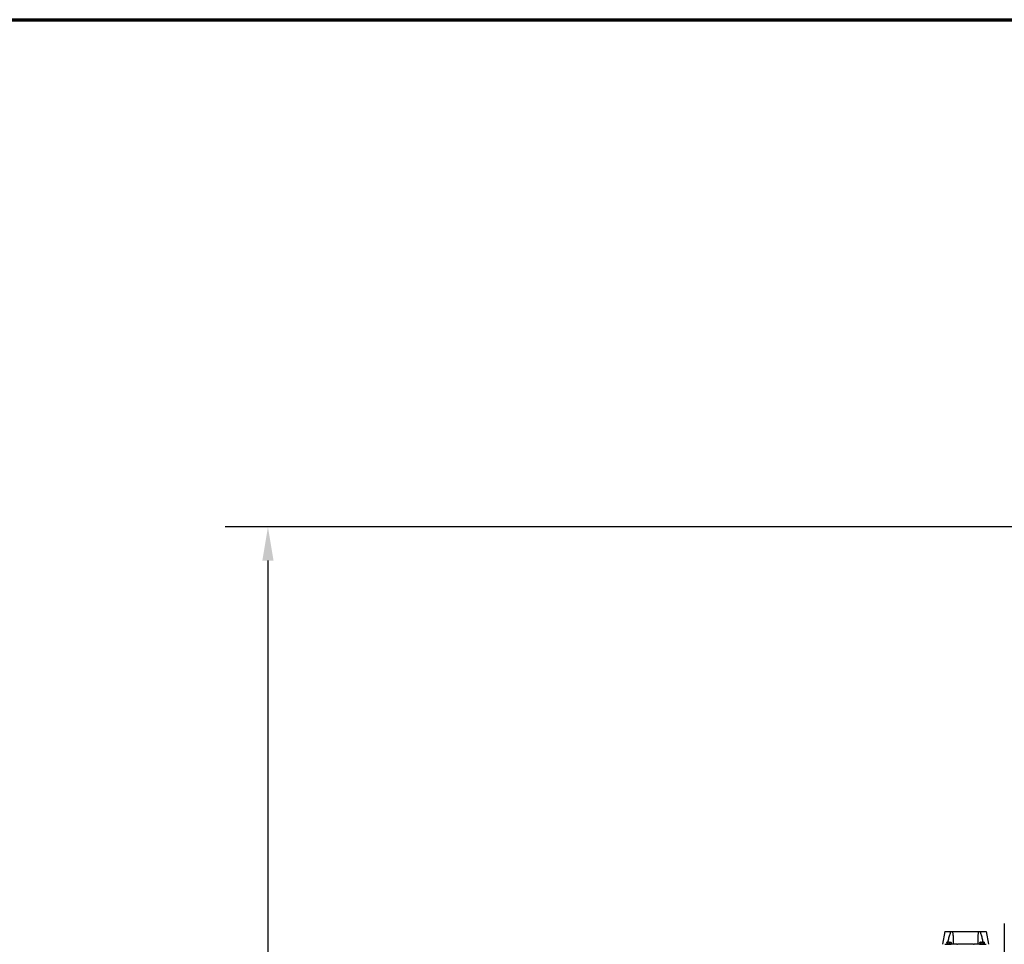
# Model space of a CAD drawing. Header units: inches. Extents: x 5 to 1128, y -85 to 748.
# Tile 344 of 656: x 269 to 361, y 661 to 748. Entities that reach past the tile are written whole.
import ezdxf

# ---------------------------------------------------------------- set-up
doc = ezdxf.new("R2010")
doc.units = ezdxf.units.IN
doc.header["$LTSCALE"] = 32
doc.header["$MEASUREMENT"] = 0
for name, color, linetype, lineweight in [('Border (ANSI)', 7, 'Continuous', 70), ('Dimension (ANSI)', 7, 'Continuous', 25), ('Visible (ANSI)', 7, 'Continuous', 30)]:
    doc.layers.add(name, color=color, linetype=linetype, lineweight=lineweight)
doc.styles.add('Note Text (ANSI)', font='tahoma.ttf')
doc.dimstyles.new('SB Fraction-16 (ANSI)', dxfattribs={"dimscale": 32, "dimtxt": 0.125, "dimasz": 0.098425, "dimexe": 0.125, "dimexo": 0.0625, "dimgap": 0.031496, "dimtad": 0, "dimtih": 1, "dimtoh": 1, "dimdec": 4, "dimrnd": 1e-08, "dimzin": 0, "dimdsep": 46, "dimlunit": 5, "dimtxsty": 'Note Text (ANSI)', "dimcen": 0.09, "dimdle": 0.393701, "dimclrd": 256, "dimclre": 256, "dimclrt": 256, "dimadec": 0, "dimazin": 3, "dimtfac": 0.96, "dimtofl": 0, "dimtmove": 0, "dimatfit": 3, "dimfxl": 1, "dimfrac": 2, "dimtolj": 1, "dimtzin": 12, "dimlwd": -1, "dimlwe": -1, "dimarcsym": 0})

# ---------------------------------------------------------------- blocks, each defined once
blk = doc.blocks.new('Borders SUPERIOR BORDER')
at = {"layer": 'Border (ANSI)'}
blk.add_line((0.75, 23.375), (35.25, 23.375), dxfattribs=at)
blk = doc.blocks.new('*D19')
at = {"layer": 'Defpoints', "color": 0, "transparency": 16777216}
for p in [(455.781, 700.44), (292.001, 552.44), (455.781, 552.44)]:
    blk.add_point(p, dxfattribs=at)
at = {"layer": 'Dimension (ANSI)', "transparency": 16777216}
for p, q in [((453.781, 700.44), (288.001, 700.44)), ((292.001, 697.29), (292.001, 636.039)), ((292.001, 555.589), (292.001, 629.841)), ((453.781, 552.44), (288.001, 552.44))]:
    blk.add_line(p, q, dxfattribs=at)
for points in [[(291.476, 697.29), (292.526, 697.29), (292.001, 700.44)], [(291.476, 555.589), (292.526, 555.589), (292.001, 552.44)]]:
    blk.add_solid(points, dxfattribs=at)
at = {"layer": 'Dimension (ANSI)', "transparency": 16777216, "insert": (287.899, 635.031), "char_height": 4, "attachment_point": 1, "style": 'Note Text (ANSI)'}
blk.add_mtext('\\A1;148', dxfattribs=at)

msp = doc.modelspace()

# ---------------------------------------------------------------- linework, layer by layer
at = {"layer": 'Visible (ANSI)'}
for p, q in [((361.08363, 663.27403), (361.08363, 658.85553)), ((355.50551, 662.51578), (355.29374, 661.31478)), ((355.50551, 662.51578), (356.09321, 662.51578)), ((356.09321, 662.51578), (356.20519, 662.51578)), ((356.20519, 662.51578), (358.6783, 662.51578)), ((358.6783, 662.51578), (358.79028, 662.51578)), ((358.79028, 662.51578), (359.37797, 662.51578)), ((359.37797, 662.51578), (359.58974, 661.31478)), ((355.68674, 661.48678), (355.68674, 661.33978)), ((355.71174, 661.51178), (355.72424, 661.51178)), ((355.74924, 661.51178), (355.72424, 661.51178)), ((355.74924, 661.51178), (355.86174, 661.51178)), ((355.78674, 661.48678), (355.78674, 661.33978)), ((355.91174, 661.51178), (355.86174, 661.51178)), ((355.91174, 661.51178), (356.02424, 661.51178)), ((355.98674, 661.33978), (355.98674, 661.48678)), ((356.04924, 661.51178), (356.02424, 661.51178)), ((356.04924, 661.51178), (356.06174, 661.51178)), ((356.08674, 661.48678), (356.08674, 661.33978)), ((358.79674, 661.48678), (358.79674, 661.33978)), ((358.82174, 661.51178), (358.83424, 661.51178)), ((358.85924, 661.51178), (358.83424, 661.51178)), ((358.85924, 661.51178), (358.97174, 661.51178)), ((358.89674, 661.48678), (358.89674, 661.33978)), ((359.02174, 661.51178), (358.97174, 661.51178)), ((359.02174, 661.51178), (359.13424, 661.51178)), ((359.09674, 661.33978), (359.09674, 661.48678)), ((359.15924, 661.51178), (359.13424, 661.51178)), ((359.15924, 661.51178), (359.17174, 661.51178)), ((359.19674, 661.48678), (359.19674, 661.33978)), ((355.50874, 661.31478), (355.65074, 661.31478)), ((356.31933, 661.31478), (355.65074, 661.31478)), ((355.66024, 661.33978), (356.11324, 661.33978)), ((355.66024, 661.33978), (355.66024, 661.31478)), ((356.11324, 661.33978), (356.11324, 661.31478)), ((356.46722, 661.31478), (356.31933, 661.31478)), ((356.6253, 661.31478), (356.46722, 661.31478)), ((356.6253, 661.31478), (356.67916, 661.31478)), ((358.20433, 661.31478), (356.67916, 661.31478)), ((358.20433, 661.31478), (358.25819, 661.31478)), ((358.41627, 661.31478), (358.25819, 661.31478)), ((358.56416, 661.31478), (358.41627, 661.31478)), ((359.23274, 661.31478), (358.56416, 661.31478)), ((358.77024, 661.33978), (359.22324, 661.33978)), ((358.77024, 661.33978), (358.77024, 661.31478)), ((359.22324, 661.33978), (359.22324, 661.31478)), ((359.23274, 661.31478), (359.37474, 661.31478))]:
    msp.add_line(p, q, dxfattribs=at)
for centre, start, end in [((355.71174, 661.48678), 90, 180), ((356.06174, 661.48678), 0, 90), ((358.82174, 661.48678), 90, 180), ((359.17174, 661.48678), 0, 90)]:
    msp.add_arc(centre, 0.025, start, end, dxfattribs=at)
for points, knots in [([(355.80756, 661.51178), (355.8152, 661.5508), (355.82302, 661.58984), (355.85717, 661.75634), (355.8852, 661.88313), (355.93132, 662.06752), (355.94738, 662.128), (355.98166, 662.24612), (355.99979, 662.3038), (356.03109, 662.38893), (356.04378, 662.42105), (356.0688, 662.47452), (356.08027, 662.49665), (356.09321, 662.51578)], [1.5390828, 1.5390828, 1.5390828, 1.5390828, 1.81681278, 1.81681278, 2.72521917, 2.72521917, 3.17942237, 3.17942237, 3.63362556, 3.63362556, 3.87574033, 3.87574033, 4.05681959, 4.05681959, 4.05681959, 4.05681959]), ([(356.20519, 662.51578), (356.21437, 662.49665), (356.22149, 662.47452), (356.23598, 662.42105), (356.24231, 662.38893), (356.25668, 662.3038), (356.26327, 662.24612), (356.27371, 662.128), (356.27746, 662.06752), (356.28577, 661.88313), (356.28739, 661.75634), (356.28584, 661.52398), (356.28344, 661.41872), (356.27973, 661.31478)], [4.51617797, 4.51617797, 4.51617797, 4.51617797, 4.69725723, 4.69725723, 4.939372, 4.939372, 5.3935752, 5.3935752, 5.84777839, 5.84777839, 6.75618478, 6.75618478, 7.50306352, 7.50306352, 7.50306352, 7.50306352]), ([(358.6783, 662.51578), (358.66912, 662.49665), (358.66199, 662.47452), (358.64751, 662.42105), (358.64118, 662.38893), (358.6268, 662.3038), (358.62022, 662.24612), (358.60978, 662.128), (358.60602, 662.06752), (358.59771, 661.88313), (358.5961, 661.75634), (358.59765, 661.52398), (358.60005, 661.41872), (358.60375, 661.31478)], [-4.05681959, -4.05681959, -4.05681959, -4.05681959, -3.87574033, -3.87574033, -3.63362556, -3.63362556, -3.17942237, -3.17942237, -2.72521917, -2.72521917, -1.81681278, -1.81681278, -1.06993405, -1.06993405, -1.06993405, -1.06993405]), ([(358.79028, 662.51578), (358.80321, 662.49665), (358.81468, 662.47452), (358.8397, 662.42105), (358.8524, 662.38893), (358.88369, 662.3038), (358.90183, 662.24612), (358.9361, 662.128), (358.95216, 662.06752), (358.99829, 661.88313), (359.02631, 661.75634), (359.06047, 661.58984), (359.06829, 661.5508), (359.07593, 661.51178)], [4.51617797, 4.51617797, 4.51617797, 4.51617797, 4.69725723, 4.69725723, 4.939372, 4.939372, 5.3935752, 5.3935752, 5.84777839, 5.84777839, 6.75618478, 6.75618478, 7.03391476, 7.03391476, 7.03391476, 7.03391476]), ([(355.68674, 661.48678), (355.68674, 661.48812), (355.68688, 661.48971), (355.68735, 661.49245), (355.6878, 661.49408), (355.68975, 661.49931), (355.69227, 661.50247), (355.70327, 661.51211), (355.71471, 661.51178), (355.72424, 661.51178)], [-0.26467458, -0.26467458, -0.26467458, -0.26467458, -0.254451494, -0.254451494, -0.242584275, -0.242584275, -0.20481753, -0.20481753, -0.059531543, -0.059531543, -0.059531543, -0.059531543]), ([(355.74924, 661.51178), (355.75729, 661.51178), (355.76694, 661.51168), (355.77725, 661.50602), (355.78021, 661.5037), (355.78368, 661.49886), (355.78504, 661.49624), (355.78637, 661.49156), (355.78674, 661.489), (355.78674, 661.48678)], [-0.994321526, -0.994321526, -0.994321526, -0.994321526, -0.871719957, -0.871719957, -0.831361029, -0.831361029, -0.807328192, -0.807328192, -0.790389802, -0.790389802, -0.790389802, -0.790389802]), ([(355.78674, 661.48678), (355.78674, 661.489), (355.7875, 661.49156), (355.79015, 661.49624), (355.79287, 661.49886), (355.7998, 661.5037), (355.80572, 661.50602), (355.82635, 661.51168), (355.84565, 661.51178), (355.86174, 661.51178)], [-0.263463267, -0.263463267, -0.263463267, -0.263463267, -0.246524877, -0.246524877, -0.222492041, -0.222492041, -0.182133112, -0.182133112, -0.059531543, -0.059531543, -0.059531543, -0.059531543]), ([(355.91174, 661.51178), (355.92783, 661.51178), (355.94714, 661.51168), (355.96776, 661.50602), (355.97368, 661.5037), (355.98061, 661.49886), (355.98334, 661.49624), (355.98599, 661.49156), (355.98674, 661.489), (355.98674, 661.48678)], [-0.994321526, -0.994321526, -0.994321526, -0.994321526, -0.871719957, -0.871719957, -0.831361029, -0.831361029, -0.807328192, -0.807328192, -0.790389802, -0.790389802, -0.790389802, -0.790389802]), ([(355.98674, 661.48678), (355.98674, 661.48812), (355.98688, 661.48971), (355.98735, 661.49245), (355.9878, 661.49408), (355.98975, 661.49931), (355.99227, 661.50247), (356.00327, 661.51211), (356.01471, 661.51178), (356.02424, 661.51178)], [-0.26467458, -0.26467458, -0.26467458, -0.26467458, -0.254451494, -0.254451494, -0.242584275, -0.242584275, -0.20481753, -0.20481753, -0.059531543, -0.059531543, -0.059531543, -0.059531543]), ([(356.04924, 661.51178), (356.05878, 661.51178), (356.07022, 661.51211), (356.08122, 661.50247), (356.08374, 661.49931), (356.08568, 661.49408), (356.08614, 661.49245), (356.08661, 661.48971), (356.08674, 661.48812), (356.08674, 661.48678)], [-0.999166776, -0.999166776, -0.999166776, -0.999166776, -0.85388079, -0.85388079, -0.816114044, -0.816114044, -0.804246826, -0.804246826, -0.79402374, -0.79402374, -0.79402374, -0.79402374]), ([(358.79674, 661.48678), (358.79674, 661.48812), (358.79688, 661.48971), (358.79735, 661.49245), (358.7978, 661.49408), (358.79975, 661.49931), (358.80227, 661.50247), (358.81327, 661.51211), (358.82471, 661.51178), (358.83424, 661.51178)], [-0.26467458, -0.26467458, -0.26467458, -0.26467458, -0.254451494, -0.254451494, -0.242584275, -0.242584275, -0.20481753, -0.20481753, -0.059531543, -0.059531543, -0.059531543, -0.059531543]), ([(358.85924, 661.51178), (358.86878, 661.51178), (358.88022, 661.51211), (358.89122, 661.50247), (358.89374, 661.49931), (358.89568, 661.49408), (358.89614, 661.49245), (358.89661, 661.48971), (358.89674, 661.48812), (358.89674, 661.48678)], [-0.999166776, -0.999166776, -0.999166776, -0.999166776, -0.85388079, -0.85388079, -0.816114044, -0.816114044, -0.804246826, -0.804246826, -0.79402374, -0.79402374, -0.79402374, -0.79402374]), ([(358.89674, 661.48678), (358.89674, 661.489), (358.8975, 661.49156), (358.90015, 661.49624), (358.90287, 661.49886), (358.9098, 661.5037), (358.91572, 661.50602), (358.93635, 661.51168), (358.95565, 661.51178), (358.97174, 661.51178)], [-0.263463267, -0.263463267, -0.263463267, -0.263463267, -0.246524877, -0.246524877, -0.222492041, -0.222492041, -0.182133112, -0.182133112, -0.059531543, -0.059531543, -0.059531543, -0.059531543]), ([(359.02174, 661.51178), (359.03783, 661.51178), (359.05714, 661.51168), (359.07776, 661.50602), (359.08368, 661.5037), (359.09061, 661.49886), (359.09334, 661.49624), (359.09599, 661.49156), (359.09674, 661.489), (359.09674, 661.48678)], [-0.994321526, -0.994321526, -0.994321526, -0.994321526, -0.871719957, -0.871719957, -0.831361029, -0.831361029, -0.807328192, -0.807328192, -0.790389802, -0.790389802, -0.790389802, -0.790389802]), ([(359.09674, 661.48678), (359.09674, 661.489), (359.09712, 661.49156), (359.09845, 661.49624), (359.09981, 661.49886), (359.10327, 661.5037), (359.10623, 661.50602), (359.11655, 661.51168), (359.1262, 661.51178), (359.13424, 661.51178)], [-0.263463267, -0.263463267, -0.263463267, -0.263463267, -0.246524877, -0.246524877, -0.222492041, -0.222492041, -0.182133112, -0.182133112, -0.059531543, -0.059531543, -0.059531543, -0.059531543]), ([(359.15924, 661.51178), (359.16729, 661.51178), (359.17694, 661.51168), (359.18725, 661.50602), (359.19021, 661.5037), (359.19368, 661.49886), (359.19504, 661.49624), (359.19637, 661.49156), (359.19674, 661.489), (359.19674, 661.48678)], [-0.994321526, -0.994321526, -0.994321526, -0.994321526, -0.871719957, -0.871719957, -0.831361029, -0.831361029, -0.807328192, -0.807328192, -0.790389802, -0.790389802, -0.790389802, -0.790389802])]:
    msp.add_open_spline(points, degree=3, knots=knots, dxfattribs=at)

# ---------------------------------------------------------------- block references
at = {"xscale": 32, "yscale": 32, "zscale": 32}
msp.add_blockref('Borders SUPERIOR BORDER', (0, 0), dxfattribs=at)

# ---------------------------------------------------------------- dimensions: what is measured, and where the dimension line sits
at = {"layer": 'Dimension (ANSI)'}
dim = msp.add_linear_dim(base=(292.00111, 552.43978), p1=(455.78063, 700.43978), p2=(455.78063, 552.43978), angle=90, dimstyle='SB Fraction-16 (ANSI)', override={"dimgap": 0.031496, "dimdec": 4, "dimtol": 0, "dimlim": 0, "dimtp": 0, "dimtm": 0, "dimtdec": 2, "dimatfit": 1}, dxfattribs=at)
dim.commit()
dim.dimension.update_dxf_attribs({"geometry": '*D19', "text_midpoint": (292.00111, 632.93978), "dimtype": 160})

doc.saveas('drawing.dxf')
